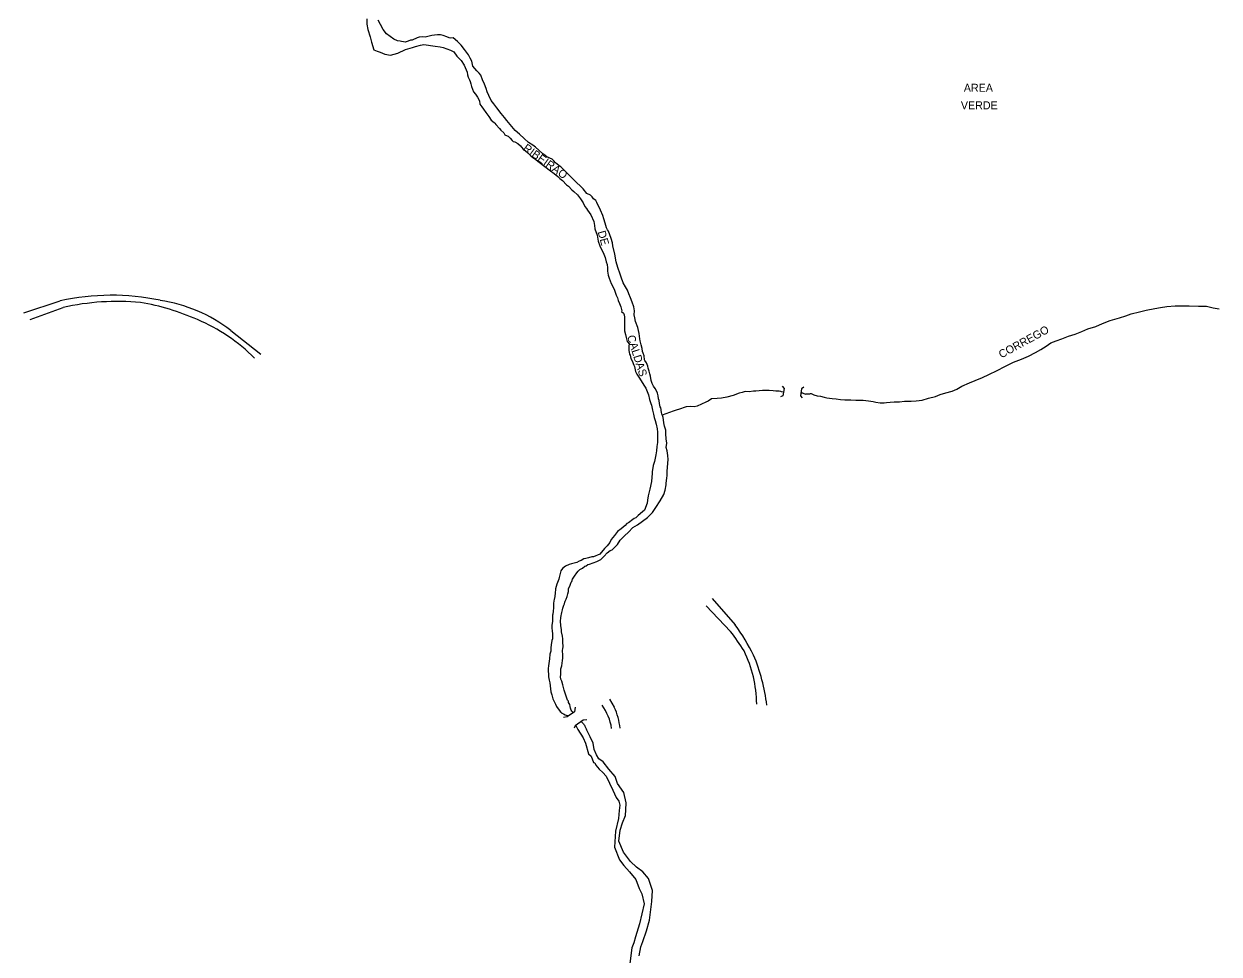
# Model space of a CAD drawing. Extents: x 325899 to 364828, y 7568995 to 7592502.
# Drawn here: x 339440 to 340037, y 7586890 to 7587355 of the extents above; entities that cross this region are included whole.
import ezdxf

# ---------------------------------------------------------------- set-up
doc = ezdxf.new("R2010")
doc.units = 0
for name, color, linetype in [('EDIFEXISTENT', 7, 'Continuous'), ('EDIFIDENTIF', 7, 'Continuous'), ('EDIFOBRAEXIS', 7, 'Continuous'), ('EDIFOBRAPROJ', 7, 'Continuous')]:
    doc.layers.add(name, color=color, linetype=linetype)

msp = doc.modelspace()

# ---------------------------------------------------------------- linework, layer by layer
at = {"layer": 'EDIFEXISTENT'}
for p, q in [((339818.38, 7587173.57), (339819.4, 7587172.28)), ((339819.4, 7587172.28), (339818.85, 7587168.68)), ((339828.12, 7587172.25), (339827.64, 7587168.75)), ((339829.33, 7587172.99), (339828.12, 7587172.25)), ((339818.85, 7587168.68), (339817.58, 7587168.14)), ((339827.64, 7587168.75), (339828.53, 7587167.69)), ((339715.03, 7587013.06), (339714.69, 7587010.74)), ((339711.05, 7587008.11), (339709.19, 7587007.91)), ((339714.69, 7587010.74), (339711.05, 7587008.11)), ((339718.96, 7587006.5), (339714.99, 7587003.69)), ((339720.78, 7587006.65), (339718.96, 7587006.5)), ((339714.99, 7587003.69), (339714.48, 7587002.47))]:
    msp.add_line(p, q, dxfattribs=at)
at = {"layer": 'EDIFOBRAEXIS'}
for points in [[(339610.97, 7587357.12), (339610.97, 7587354.49), (339611.51, 7587351.77), (339612.68, 7587348.2), (339613.34, 7587345.54), (339614.38, 7587341.68), (339614.38, 7587341.68), (339614.38, 7587341.68), (339616.02, 7587341), (339617.62, 7587340.55), (339619.9, 7587339.46), (339622.82, 7587339.03), (339626.34, 7587340.04), (339630.22, 7587341.84), (339633.82, 7587342.81), (339635.26, 7587343.36), (339637.8, 7587344.08), (339639.47, 7587344.38), (339645, 7587343.49), (339647.56, 7587343.14), (339649.1, 7587342.84), (339652.78, 7587341.52), (339654.38, 7587340.68), (339655.98, 7587338.43), (339658.08, 7587336.33), (339659.5, 7587334.07), (339661, 7587330.52), (339661.18, 7587329.18), (339661.51, 7587328.04), (339662.16, 7587326.62), (339662.62, 7587325.76), (339662.95, 7587324.74), (339663.23, 7587323.42), (339663.69, 7587322), (339664.17, 7587320.74), (339665.23, 7587319.44), (339666.17, 7587318.05), (339667.16, 7587316.1), (339667.47, 7587314.55), (339668.33, 7587313.13), (339669.19, 7587312.09), (339670.36, 7587310.42), (339671.85, 7587308.27), (339673.1, 7587306.47), (339674.52, 7587305.33), (339674.92, 7587305.02), (339675.4, 7587304.26), (339677.18, 7587302.31), (339677.97, 7587301.55), (339679.31, 7587300.16), (339679.92, 7587299.12), (339680.2, 7587299.07), (339681.57, 7587298.59), (339682.53, 7587297.57), (339683.47, 7587296.36), (339684.05, 7587295.88), (339684.89, 7587295.62), (339686.31, 7587294.91), (339687.7, 7587293.7), (339688.29, 7587292.94), (339689.12, 7587291.97), (339690.26, 7587291.19), (339691.3, 7587290.15), (339692.93, 7587288.65), (339693.84, 7587287.92), (339694.7, 7587287.36), (339697.11, 7587285.44), (339699.95, 7587283.33), (339702.74, 7587281.1), (339704.49, 7587279.89), (339706.39, 7587278.32), (339707.38, 7587277.38), (339708.67, 7587276.34), (339710.73, 7587274.11), (339711.64, 7587273.55), (339713.34, 7587271.73), (339714.33, 7587270.89), (339716.13, 7587269.12), (339717.67, 7587267.12), (339718.99, 7587265.14), (339719.91, 7587263.42), (339720.64, 7587262.3), (339721.2, 7587261.59), (339722.9, 7587259.23), (339724.35, 7587255.79), (339724.75, 7587253.83), (339724.93, 7587252.16), (339726, 7587248.99), (339726.45, 7587245.98), (339727.37, 7587243.75), (339727.59, 7587243.11), (339728.99, 7587240.35), (339730.03, 7587237.84), (339730.59, 7587235.76), (339731.04, 7587234.37), (339731.17, 7587232.7), (339731.15, 7587231.07), (339731.45, 7587229.07), (339731.99, 7587227.47), (339733.08, 7587224.81), (339733.79, 7587223.27), (339734.75, 7587221.44), (339735.28, 7587219.46), (339735.44, 7587219.08), (339736.1, 7587217.61), (339736.58, 7587216.27), (339737.24, 7587214.8), (339737.9, 7587213.18), (339738.38, 7587211.15), (339738.25, 7587210.9), (339739.16, 7587209.98), (339739.47, 7587209.17), (339739.6, 7587208.06), (339739.65, 7587206.46), (339739.62, 7587205.65), (339739.6, 7587203.7), (339739.62, 7587202.48), (339739.75, 7587201.11), (339740.13, 7587199.36), (339740.66, 7587197.11), (339740.99, 7587195.81), (339741.35, 7587195.51), (339742.03, 7587194.6), (339741.81, 7587193.53), (339741.91, 7587191.33), (339742.01, 7587190.49), (339742.24, 7587189.45), (339742.52, 7587188.95), (339742.9, 7587187.42), (339743.51, 7587186.23), (339744.37, 7587184.05), (339744.6, 7587183.29), (339745.16, 7587180.91), (339745.79, 7587179.52), (339746.76, 7587177.95), (339747.95, 7587176.12), (339749.27, 7587174.04), (339750.26, 7587172.47), (339751.68, 7587169.18), (339752.23, 7587166.92), (339752.79, 7587164.92), (339753.1, 7587164.03), (339753.63, 7587161.6), (339754.21, 7587159.44), (339754.57, 7587157.9), (339754.95, 7587156.33), (339755.58, 7587154.58), (339755.99, 7587152.12), (339756.19, 7587150.6), (339756.14, 7587147.63), (339756.09, 7587145.3), (339755.87, 7587143.35), (339755.59, 7587141.19), (339755.39, 7587139.24), (339754.65, 7587135.89), (339754.05, 7587133.89), (339753.54, 7587130.65), (339753.49, 7587129.86), (339753.36, 7587127.96), (339753.19, 7587125.78), (339752.35, 7587121.98), (339751.46, 7587118.63), (339751.16, 7587116.47), (339750.93, 7587114.95), (339749.72, 7587111.51), (339748.65, 7587110.64), (339746.58, 7587108.84), (339745.31, 7587107.73), (339744.47, 7587107.32), (339743.84, 7587106.86), (339741.66, 7587105.24), (339740.77, 7587104.84), (339739.94, 7587103.9), (339738.03, 7587102.25), (339736.18, 7587100.78), (339734.61, 7587098.83), (339733.09, 7587096.87), (339732.31, 7587095.43), (339730.99, 7587093.68), (339729.75, 7587092.28), (339727.29, 7587089.52), (339724.17, 7587088.2), (339723.44, 7587088.15), (339721.71, 7587087.62), (339720.37, 7587087.36), (339719.43, 7587087.21), (339718.06, 7587086.42), (339717, 7587086.02), (339715.88, 7587085.38), (339714.47, 7587085.05), (339713.22, 7587084.67), (339711.98, 7587084.29), (339710.16, 7587083.48), (339708.71, 7587082.42), (339707.9, 7587081.22), (339707.32, 7587079.25), (339707.09, 7587077.85), (339706.81, 7587076.96), (339705.88, 7587074.48), (339705.22, 7587072.2), (339704.99, 7587069.89), (339704.69, 7587067.41), (339704.61, 7587067.03), (339704.23, 7587065.1), (339704.21, 7587062.74), (339704.05, 7587060.94), (339703.88, 7587059.45), (339703.65, 7587058.99), (339703.75, 7587057.09), (339703.65, 7587056.03), (339703.4, 7587053.9), (339703.4, 7587052.88), (339703.53, 7587050.83), (339703.68, 7587050.02), (339703.63, 7587047.66), (339703.65, 7587047.18), (339703.38, 7587046.42), (339703, 7587044.24), (339702.95, 7587042.67), (339702.79, 7587040.97), (339702.41, 7587039.52), (339702.19, 7587037.14), (339701.73, 7587033.77), (339701.55, 7587032.3), (339701.68, 7587028.19), (339702.11, 7587026.59), (339702.39, 7587025.25), (339702.85, 7587020.66), (339703.41, 7587019.24), (339703.84, 7587017.22), (339705.19, 7587014.53), (339705.62, 7587013.41), (339707.47, 7587010.88), (339708.15, 7587010.3), (339708.42, 7587009.97), (339709.17, 7587009.61), (339710.05, 7587009.18), (339711.78, 7587008.66)], [(339714.09, 7587010.35), (339713.35, 7587010.98), (339713.02, 7587011.51), (339712.72, 7587012.5), (339712.56, 7587013.39), (339712.33, 7587014.28), (339711.75, 7587015.37), (339711.65, 7587015.95), (339711.14, 7587016.58), (339710.15, 7587019.47), (339709.57, 7587021.53), (339709.24, 7587022.84), (339708.88, 7587024.19), (339708.38, 7587025.96), (339707.94, 7587027.03), (339707.69, 7587028.27), (339707.82, 7587029.43), (339707.79, 7587030.68), (339707.91, 7587032.15), (339708.35, 7587033.74), (339708.58, 7587035.06), (339708.75, 7587036.33), (339708.85, 7587037.48), (339708.8, 7587038.71), (339708.83, 7587039.7), (339708.7, 7587040.74), (339708.77, 7587041.28), (339708.94, 7587042.28), (339708.99, 7587043.2), (339709.02, 7587044.01), (339708.94, 7587044.9), (339708.88, 7587045.61), (339708.8, 7587047.21), (339708.67, 7587048.57), (339708.24, 7587050.7), (339708.14, 7587051.82), (339707.81, 7587053.64), (339707.81, 7587054.53), (339707.73, 7587055.37), (339707.66, 7587056.05), (339707.93, 7587057.67), (339708.09, 7587058.84), (339708.16, 7587059.55), (339708.31, 7587060.39), (339708.67, 7587061.65), (339708.87, 7587062.52), (339709.43, 7587063.99), (339709.73, 7587064.75), (339709.88, 7587065.51), (339709.98, 7587066.01), (339710.42, 7587066.7), (339710.52, 7587067), (339710.95, 7587068.32), (339711.38, 7587069.74), (339711.63, 7587070.81), (339711.78, 7587072.43), (339712.29, 7587073.57), (339713.1, 7587075.52), (339713.33, 7587075.78), (339713.35, 7587075.93), (339713.78, 7587077.04), (339714.7, 7587078.46), (339715.86, 7587080.21), (339716.6, 7587081.02), (339717.28, 7587081.81), (339718.65, 7587082.55), (339719.87, 7587083.59), (339720.45, 7587083.71), (339721.44, 7587084.3), (339722.27, 7587084.52), (339725.8, 7587085.79), (339727.85, 7587086.83), (339729.57, 7587088.48), (339731.04, 7587090.26), (339732.56, 7587091.35), (339733.04, 7587091.55), (339733.45, 7587091.7), (339735.58, 7587093.76), (339736.11, 7587094.36), (339737.56, 7587096.49), (339739.61, 7587098.68), (339741.66, 7587100.55), (339743.79, 7587102.83), (339746.17, 7587104.2), (339748.71, 7587106.08), (339751.14, 7587107.93), (339753.6, 7587110.34), (339755.37, 7587112.93), (339757.42, 7587116.17), (339759.37, 7587119.39), (339760.01, 7587121.6), (339760.54, 7587124.23), (339760.54, 7587124.99), (339760.64, 7587126.14), (339760.79, 7587127.61), (339760.99, 7587128.62), (339760.92, 7587131.1), (339761.12, 7587132.93), (339761.27, 7587135.06), (339761.57, 7587136.88), (339761.39, 7587138.86), (339760.94, 7587141.24), (339760.48, 7587142.92), (339760.78, 7587144.97), (339760.48, 7587147.25), (339760.38, 7587149.61), (339760.33, 7587151.51), (339759.64, 7587153.49), (339759.26, 7587155.24), (339759.11, 7587156.63), (339758.95, 7587157.9), (339758.63, 7587158.84), (339758.37, 7587159.49), (339758.19, 7587160.58), (339758.07, 7587161.37), (339757.99, 7587161.93), (339757.84, 7587162.64), (339757.56, 7587163.22), (339757.13, 7587164.77), (339756.97, 7587166.39), (339756.65, 7587167.18), (339756.42, 7587168.72), (339756.11, 7587169.96), (339755.66, 7587171.1), (339755.05, 7587172.3), (339754.16, 7587173.54), (339753.58, 7587174.86), (339752.97, 7587176.33), (339752.59, 7587178.51), (339752.26, 7587179.67), (339752.05, 7587181.04), (339751.57, 7587182.54), (339751.29, 7587183.55), (339750.61, 7587185.2), (339749.87, 7587186.39), (339749.74, 7587186.64), (339749.49, 7587188.69), (339749.03, 7587190.06), (339748.73, 7587190.87), (339748.45, 7587192.4), (339748.02, 7587194.14), (339747.53, 7587196.25), (339747.38, 7587197.16), (339746.93, 7587199.82), (339746.29, 7587202.86), (339745.1, 7587205.85), (339744.82, 7587207.65), (339744.59, 7587209.23), (339744.69, 7587211.2), (339744.31, 7587213.21), (339743.45, 7587215.51), (339742.66, 7587217.67), (339741.8, 7587219.72), (339741.14, 7587221.49), (339740.12, 7587223.12), (339739.06, 7587225.25), (339737.97, 7587228.03), (339737.51, 7587229.58), (339736.27, 7587232.85), (339735.51, 7587235.71), (339734.77, 7587239.49), (339733.93, 7587243.67), (339733.68, 7587245.12), (339732.97, 7587247.4), (339731.7, 7587250.97), (339731.14, 7587251.73), (339730.73, 7587252.75), (339730.02, 7587254.98), (339729.41, 7587257.11), (339728.78, 7587258.78), (339727.77, 7587261.57), (339725.81, 7587265.34), (339725.31, 7587266.38), (339724.24, 7587267.17), (339723.56, 7587268.21), (339722.74, 7587269.02), (339720.94, 7587269.83), (339718.99, 7587272.19), (339717.5, 7587273.6), (339715.9, 7587275.25), (339714.81, 7587276.14), (339712.78, 7587278.29), (339711.64, 7587279.28), (339710.65, 7587280.35), (339709.3, 7587281.69), (339707.83, 7587283.11), (339706.9, 7587283.87), (339705.27, 7587285.21), (339704.36, 7587286.1), (339703.47, 7587287.09), (339700.94, 7587288.15), (339700.07, 7587288.88), (339698.88, 7587289.75), (339696.83, 7587291.44), (339695.13, 7587293.04), (339693.89, 7587293.98), (339691.71, 7587295.4), (339689.5, 7587297.42), (339687.27, 7587299.55), (339685.11, 7587301.33), (339680.88, 7587306.29), (339679.76, 7587307.81), (339678.04, 7587309.89), (339675.88, 7587312.65), (339674.39, 7587314.61), (339673.14, 7587316.35), (339671.85, 7587318.89), (339671.12, 7587320.66), (339670.63, 7587322.29), (339669.67, 7587324.49), (339668.7, 7587326.65), (339667.87, 7587328.93), (339667.08, 7587329.99), (339665.94, 7587331.23), (339663.94, 7587333.56), (339663.43, 7587336.05), (339662.57, 7587337.49), (339661.73, 7587339.09), (339659.68, 7587341.83), (339658.08, 7587344.01), (339656.25, 7587345.91), (339654.07, 7587347.73), (339652.83, 7587347.5), (339651.99, 7587347.68), (339650.98, 7587348.21), (339649.08, 7587348.87), (339647.66, 7587349.17), (339646.26, 7587349.15), (339644.79, 7587349.05), (339643.47, 7587348.84), (339640.1, 7587348.03), (339638.79, 7587348.21), (339637.04, 7587347.93), (339636.1, 7587347.67), (339633.51, 7587346.51), (339632.75, 7587346.43), (339631.59, 7587346), (339630.04, 7587345.49), (339629.2, 7587345.64), (339628.32, 7587345.85), (339627.61, 7587346.05), (339626.31, 7587346.23), (339624.44, 7587346.96), (339622.54, 7587348.28), (339620.71, 7587349.75), (339619.04, 7587351.83), (339617.79, 7587354.26), (339616.53, 7587356.49)], [(339828.12, 7587170.23), (339828.63, 7587170.1), (339828.91, 7587170.05), (339830.08, 7587169.55), (339830.46, 7587169.62), (339830.76, 7587169.68), (339831.09, 7587169.75), (339832.23, 7587169.73), (339832.66, 7587169.78), (339832.99, 7587169.86), (339834.26, 7587169.1), (339835.93, 7587168.7), (339837.56, 7587168.53), (339839.38, 7587168), (339840.7, 7587167.73), (339843.42, 7587167.33), (339845.52, 7587167.26), (339847.55, 7587166.83), (339849.78, 7587166.66), (339852.72, 7587166.62), (339855.21, 7587166.55), (339857.01, 7587166.48), (339858.98, 7587166.49), (339861.57, 7587166.22), (339863.85, 7587165.77), (339865.32, 7587165.52), (339867.5, 7587165.24), (339869.35, 7587165.15), (339870.57, 7587165.28), (339872.37, 7587165.49), (339874.37, 7587165.62), (339877.01, 7587165.75), (339879.52, 7587166.01), (339882.99, 7587166.05), (339885.37, 7587166.13), (339888.41, 7587166.52), (339891.6, 7587167.57), (339895.13, 7587168.36), (339897.46, 7587169.28), (339900.29, 7587170.18), (339903.33, 7587171.05), (339905.66, 7587171.99), (339908.29, 7587173.45), (339912.04, 7587175.18), (339914.88, 7587176.38), (339918.62, 7587177.91), (339921.79, 7587179.34), (339925.96, 7587181.33), (339929.71, 7587183.4), (339934.04, 7587185.44), (339938.09, 7587187.04), (339941.56, 7587188.55), (339944.98, 7587190.41), (339947.74, 7587191.89), (339950.34, 7587193.52), (339952.72, 7587195.15), (339955.43, 7587196.14), (339958.24, 7587197.24), (339961.56, 7587198.57), (339964.85, 7587199.59), (339968.24, 7587200.9), (339971.15, 7587202.12), (339975.26, 7587203.43), (339978.55, 7587204.93), (339982.27, 7587206.34), (339986.98, 7587207.67), (339990.25, 7587208.74), (339992.78, 7587209.74), (339997.09, 7587210.76), (340000.38, 7587211.53), (340004.71, 7587212.36), (340007.55, 7587212.82), (340010.59, 7587213.41), (340014.75, 7587213.73), (340017.74, 7587213.76), (340021.9, 7587213.67), (340026.43, 7587213.59), (340030.52, 7587213.57), (340033.89, 7587212.67), (340036.78, 7587212.14)], [(339818.97, 7587170.48), (339818.08, 7587170.68), (339817.83, 7587170.8), (339817.02, 7587171.01), (339815.32, 7587170.98), (339814.02, 7587171.1), (339812, 7587171.27), (339808.57, 7587171.39), (339805.25, 7587171.05), (339804.09, 7587170.97), (339801.93, 7587170.73), (339800.21, 7587170.83), (339799.53, 7587170.7), (339798.49, 7587170.42), (339796.97, 7587169.98), (339793.9, 7587168.84), (339790.79, 7587168.04), (339788.23, 7587167.58), (339785.97, 7587167.39), (339783.21, 7587167.13), (339781.44, 7587165.99), (339780.3, 7587165.45), (339775.92, 7587163.49), (339774.53, 7587163.25), (339772.78, 7587163.43), (339770.45, 7587163.22), (339766.72, 7587161.89), (339766.01, 7587161.71), (339764.04, 7587161.07), (339758.54, 7587159.06)], [(339718.02, 7587005.79), (339719.17, 7587004.72), (339719.37, 7587004.44), (339719.61, 7587003.96), (339719.81, 7587003.56), (339720.31, 7587002.53), (339720.63, 7587001.91)], [(339715.4, 7587003.92), (339716.23, 7587002.11), (339716.36, 7587001.91)], [(339716.36, 7587001.91), (339719.07, 7586997.64), (339720.13, 7586995.04), (339721.75, 7586989.76), (339723.09, 7586988.54), (339724.27, 7586985.31), (339724.93, 7586985.17), (339725.31, 7586984.04), (339727.07, 7586982.06), (339728.85, 7586980.29), (339730.51, 7586978.54), (339733.88, 7586971.48), (339735.57, 7586967.91), (339736.9, 7586966.1), (339737.39, 7586964), (339737.03, 7586961.41), (339736.62, 7586957.41), (339735.18, 7586951.06), (339734.74, 7586943.03), (339737.18, 7586936.77), (339739.29, 7586933.91), (339742.22, 7586930.66), (339745.28, 7586926.85), (339746.96, 7586922.36), (339748.38, 7586919.72), (339749.43, 7586914.71), (339748.3, 7586909.66), (339747.24, 7586904.76), (339745.25, 7586898.25), (339744.26, 7586895.13), (339743.36, 7586892.73), (339742.33, 7586884.86)], [(339747.06, 7586888.78), (339747.9, 7586893.24), (339748.85, 7586895.85), (339750.71, 7586901.12), (339752.11, 7586906.52), (339753.35, 7586915.94), (339753.61, 7586921.44), (339751.67, 7586927.32), (339748.87, 7586930.7), (339745.63, 7586933.03), (339742.68, 7586935.85), (339739.15, 7586940.51), (339736.79, 7586946.06), (339737.46, 7586951.48), (339738.61, 7586955.18), (339740.12, 7586958.89), (339740.4, 7586961.67), (339740.5, 7586965.17), (339739.29, 7586970.39), (339736.21, 7586974.78), (339735.03, 7586978.44), (339731.92, 7586981.99), (339729.06, 7586985.62), (339726.93, 7586987.16), (339725.62, 7586989.22), (339724.58, 7586991.92), (339723.97, 7586995.01), (339722.57, 7586998.26), (339720.63, 7587001.91)]]:
    msp.add_lwpolyline(points, dxfattribs=at)
at = {"layer": 'EDIFOBRAPROJ'}
for points in [[(339439.58, 7587210.17), (339457.73, 7587216.11)], [(339442.71, 7587206.78), (339459.15, 7587212.79)], [(339542.93, 7587201.39), (339557.97, 7587189.59)], [(339783.56, 7587067.28), (339794.99, 7587054.14)], [(339780.56, 7587063.75), (339792.68, 7587050.85)], [(339732.25, 7587016.98), (339734.56, 7587012.99)]]:
    msp.add_lwpolyline(points, dxfattribs=at)
for centre, radius, start, end in [((339483.4, 7587102.05), 116.92, 78.04541, 102.68187), ((339486.29, 7587094.89), 120.99, 84.54093, 102.95972), ((339478.71, 7587099.89), 117, 65.99948, 80.61388), ((339495.83, 7587139.78), 77.55, 52.60423, 81.26241), ((339493.48, 7587127.63), 85.68, 44.29405, 67.47349), ((339709.87, 7586991.94), 105.42, 26.52385, 36.15633), ((339709.15, 7586985.18), 106.26, 31.79719, 38.17462), ((339742.78, 7587013.73), 62.97, 0.75998, 25.83333), ((339712.54, 7587001.27), 99.13, 7.38213, 22.38679), ((339707.57, 7586998.56), 25.96, 8.55614, 36.40519), ((339706.21, 7586999.55), 31.37, 5.45307, 25.35515)]:
    msp.add_arc(centre, radius, start, end, dxfattribs=at)

# ---------------------------------------------------------------- texts
at = {"layer": 'EDIFIDENTIF'}
for s, rotation, p in [('AREA', 359.9633, (339909.22, 7587320.71)), ('RIBEIRAO', 324.26169, (339688.6, 7587291.75)), ('DE', 285.86401, (339726.22, 7587250.64)), ('CORREGO', 28.70858, (339927.99, 7587187.3)), ('CALDAS', 287.52716, (339740.88, 7587198.36))]:
    msp.add_text(s, height=4, rotation=rotation, dxfattribs=at).set_placement(p)
msp.add_text('VERDE', height=4, dxfattribs=at).set_placement((339907.75, 7587311.93))

doc.saveas('drawing.dxf')
